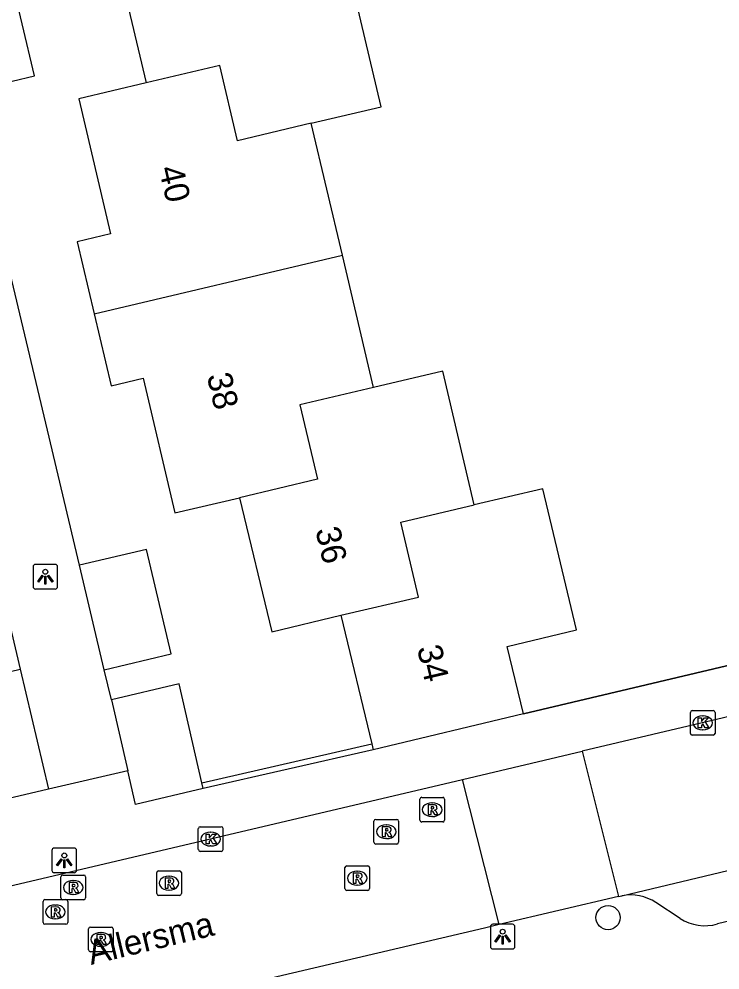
# Model space of a CAD drawing. Extents: x 158038 to 159242, y 380133 to 381214.
# Drawn here: x 159022.38 to 159050.83, y 380507.27 to 380545.84 of the extents above; entities that cross this region are included whole.
import ezdxf

# ---------------------------------------------------------------- set-up
doc = ezdxf.new("R2010")
doc.units = 0
for name, color, linetype in [('IMGEO_Boom', 7, 'Continuous'), ('IMGEO_Hek', 7, 'Continuous'), ('IMGEO_Kolk', 7, 'Continuous'), ('IMGEO_Lichtpunt', 7, 'Continuous'), ('IMGEO_Muur', 7, 'Continuous'), ('IMGEO_Openbare_ruimte_label', 7, 'Continuous'), ('IMGEO_Pand', 7, 'Continuous'), ('IMGEO_Pand_nummerreeks', 7, 'Continuous'), ('IMGEO_Rijbaan_lokaal_open', 7, 'Continuous'), ('IMGEO_Rioolput', 7, 'Continuous'), ('IMGEO_Voetpad_open', 7, 'Continuous')]:
    doc.layers.add(name, color=color, linetype=linetype)

msp = doc.modelspace()

# ---------------------------------------------------------------- linework, layer by layer
at = {"layer": 'IMGEO_Boom'}
msp.add_circle((159046.29, 380509.391), 0.489, dxfattribs=at)
at = {"layer": 'IMGEO_Hek'}
msp.add_lwpolyline([(159042.854, 380517.661), (159063.054, 380522.425)], dxfattribs=at)
at = {"layer": 'IMGEO_Kolk'}
for p, q in [((159049.633, 380516.865), (159049.633, 380517.717)), ((159049.708, 380517.791), (159050.56, 380517.791)), ((159050.634, 380517.717), (159050.634, 380516.865)), ((159050.121, 380517.571), (159050.146, 380517.571)), ((159050.144, 380517.011), (159050.119, 380517.011)), ((159050.56, 380516.791), (159049.708, 380516.791)), ((159029.737, 380513.078), (159030.589, 380513.078)), ((159029.662, 380512.152), (159029.662, 380513.004)), ((159030.15, 380512.858), (159030.175, 380512.858)), ((159030.663, 380513.004), (159030.663, 380512.152)), ((159030.173, 380512.298), (159030.148, 380512.298)), ((159030.589, 380512.078), (159029.737, 380512.078))]:
    msp.add_line(p, q, dxfattribs=at)
for points in [[(159049.633, 380516.865), (159049.633, 380517.717)], [(159049.708, 380517.791), (159050.56, 380517.791)], [(159050.634, 380517.717), (159050.634, 380516.865)], [(159049.954, 380517.491), (159050.077, 380517.491), (159050.077, 380517.34), (159050.207, 380517.491), (159050.371, 380517.491), (159050.225, 380517.34), (159050.378, 380517.091), (159050.226, 380517.091), (159050.141, 380517.255), (159050.077, 380517.188), (159050.077, 380517.091), (159049.954, 380517.091), (159049.954, 380517.491)], [(159050.56, 380516.791), (159049.708, 380516.791)], [(159029.737, 380513.078), (159030.589, 380513.078)], [(159029.662, 380512.152), (159029.662, 380513.004)], [(159029.983, 380512.778), (159030.106, 380512.778), (159030.106, 380512.627), (159030.236, 380512.778), (159030.4, 380512.778), (159030.254, 380512.627), (159030.407, 380512.378), (159030.255, 380512.378), (159030.17, 380512.542), (159030.106, 380512.475), (159030.106, 380512.378), (159029.983, 380512.378), (159029.983, 380512.778)], [(159030.663, 380513.004), (159030.663, 380512.152)], [(159030.589, 380512.078), (159029.737, 380512.078)]]:
    msp.add_lwpolyline(points, dxfattribs=at)
for centre, start, end in [((159049.71, 380517.715), 91.552, 178.448), ((159049.71, 380517.715), 91.552, 178.448), ((159050.558, 380517.715), 1.552, 88.448), ((159050.558, 380517.715), 1.552, 88.448), ((159049.71, 380516.867), 181.552, 268.448), ((159049.71, 380516.867), 181.552, 268.448), ((159050.558, 380516.867), 271.552, 358.448), ((159050.558, 380516.867), 271.552, 358.448), ((159029.739, 380513.002), 91.552, 178.448), ((159029.739, 380513.002), 91.552, 178.448), ((159030.587, 380513.002), 1.552, 88.448), ((159030.587, 380513.002), 1.552, 88.448), ((159029.739, 380512.154), 181.552, 268.448), ((159029.739, 380512.154), 181.552, 268.448), ((159030.587, 380512.154), 271.552, 358.448), ((159030.587, 380512.154), 271.552, 358.448)]:
    msp.add_arc(centre, 0.0765, start, end, dxfattribs=at)
for centre, major_axis, ratio, start_param, end_param in [((159050.12, 380517.291), (-0.387, 0.002), 0.722429, 4.712389, 7.853982), ((159050.145, 380517.291), (-0.39, 0.002), 0.717154, 1.570796, 4.712389), ((159030.149, 380512.578), (-0.387, 0.002), 0.722429, 4.712389, 7.853982), ((159030.174, 380512.578), (-0.39, 0.002), 0.717154, 1.570796, 4.712389)]:
    msp.add_ellipse(centre, major_axis=major_axis, ratio=ratio, start_param=start_param, end_param=end_param, dxfattribs=at)
at = {"layer": 'IMGEO_Lichtpunt'}
for p, q in [((159022.955, 380523.623), (159022.955, 380522.816)), ((159022.955, 380523.623), (159022.955, 380522.816)), ((159023.857, 380523.718), (159023.049, 380523.718)), ((159023.857, 380523.718), (159023.049, 380523.718)), ((159023.951, 380522.816), (159023.951, 380523.623)), ((159023.951, 380522.816), (159023.951, 380523.623)), ((159023.049, 380522.722), (159023.857, 380522.722)), ((159023.049, 380522.722), (159023.857, 380522.722)), ((159023.723, 380512.116), (159023.723, 380511.309)), ((159023.723, 380512.116), (159023.723, 380511.309)), ((159024.625, 380512.211), (159023.817, 380512.211)), ((159024.625, 380512.211), (159023.817, 380512.211)), ((159024.719, 380511.309), (159024.719, 380512.116)), ((159024.719, 380511.309), (159024.719, 380512.116)), ((159023.817, 380511.215), (159024.625, 380511.215)), ((159023.817, 380511.215), (159024.625, 380511.215)), ((159041.514, 380509.024), (159041.514, 380508.217)), ((159041.514, 380509.024), (159041.514, 380508.217)), ((159042.416, 380509.119), (159041.608, 380509.119)), ((159042.416, 380509.119), (159041.608, 380509.119)), ((159042.51, 380508.217), (159042.51, 380509.024)), ((159042.51, 380508.217), (159042.51, 380509.024)), ((159041.608, 380508.123), (159042.416, 380508.123)), ((159041.608, 380508.123), (159042.416, 380508.123))]:
    msp.add_line(p, q, dxfattribs=at)
for points in [[(159023.329, 380523.287), (159023.368, 380523.259), (159023.18, 380522.997), (159023.142, 380523.024), (159023.329, 380523.287)], [(159023.431, 380523.239), (159023.478, 380523.239), (159023.478, 380522.917), (159023.431, 380522.917), (159023.431, 380523.239)], [(159023.541, 380523.259), (159023.579, 380523.286), (159023.766, 380523.024), (159023.727, 380522.996), (159023.541, 380523.259)], [(159024.097, 380511.78), (159024.136, 380511.752), (159023.948, 380511.49), (159023.91, 380511.517), (159024.097, 380511.78)], [(159024.199, 380511.732), (159024.246, 380511.732), (159024.246, 380511.41), (159024.199, 380511.41), (159024.199, 380511.732)], [(159024.309, 380511.752), (159024.347, 380511.779), (159024.534, 380511.517), (159024.495, 380511.489), (159024.309, 380511.752)], [(159041.888, 380508.688), (159041.927, 380508.66), (159041.739, 380508.398), (159041.701, 380508.425), (159041.888, 380508.688)], [(159041.99, 380508.64), (159042.037, 380508.64), (159042.037, 380508.318), (159041.99, 380508.318), (159041.99, 380508.64)], [(159042.1, 380508.66), (159042.138, 380508.687), (159042.325, 380508.425), (159042.286, 380508.397), (159042.1, 380508.66)]]:
    msp.add_lwpolyline(points, dxfattribs=at)
for centre in [(159023.454, 380523.421), (159024.222, 380511.914), (159042.013, 380508.822)]:
    msp.add_circle(centre, 0.0994, dxfattribs=at)
for centre, start, end in [((159023.049, 380523.623), 90, 180), ((159023.049, 380523.623), 90, 180), ((159023.857, 380523.623), 0, 90), ((159023.857, 380523.623), 0, 90), ((159023.049, 380522.816), 180, 270), ((159023.049, 380522.816), 180, 270), ((159023.857, 380522.816), 270, 0), ((159023.857, 380522.816), 270, 360), ((159023.817, 380512.116), 90, 180), ((159023.817, 380512.116), 90, 180), ((159024.625, 380512.116), 0, 90), ((159024.625, 380512.116), 0, 90), ((159023.817, 380511.309), 180, 270), ((159023.817, 380511.309), 180, 270), ((159024.625, 380511.309), 270, 0), ((159024.625, 380511.309), 270, 360), ((159041.608, 380509.024), 90, 180), ((159041.608, 380509.024), 90, 180), ((159042.416, 380509.024), 0, 90), ((159042.416, 380509.024), 0, 90), ((159041.608, 380508.217), 180, 270), ((159041.608, 380508.217), 180, 270), ((159042.416, 380508.217), 270, 0), ((159042.416, 380508.217), 270, 360)]:
    msp.add_arc(centre, 0.0946, start, end, dxfattribs=at)
at = {"layer": 'IMGEO_Muur'}
for points in [[(159029.809, 380514.858), (159036.703, 380516.435)], [(159036.759, 380516.202), (159029.864, 380514.624)]]:
    msp.add_lwpolyline(points, dxfattribs=at)
at = {"layer": 'IMGEO_Pand'}
for points in [[(159029.145, 380549.421), (159026.251, 380548.738), (159027.544, 380543.255)], [(159020.286, 380542.895), (159023.011, 380543.537), (159022.012, 380547.777), (159019.287, 380547.135)], [(159034.248, 380541.612), (159037.085, 380542.281), (159035.785, 380547.79)], [(159034.248, 380541.612), (159031.256, 380540.906), (159030.536, 380543.96), (159027.544, 380543.255)], [(159027.544, 380543.255), (159024.808, 380542.61), (159026.101, 380537.127), (159024.743, 380536.806), (159025.432, 380533.885)], [(159035.51, 380536.259), (159034.248, 380541.612)], [(159025.432, 380533.885), (159035.51, 380536.259)], [(159036.774, 380530.9), (159035.51, 380536.259)], [(159025.432, 380533.885), (159026.121, 380530.963), (159027.42, 380531.269), (159028.708, 380525.805), (159031.338, 380526.426)], [(159040.862, 380526.134), (159039.582, 380531.562), (159036.774, 380530.9)], [(159036.774, 380530.9), (159033.78, 380530.194), (159034.494, 380527.171), (159031.338, 380526.426)], [(159042.854, 380517.661), (159042.202, 380520.387), (159045.011, 380521.059), (159043.64, 380526.789), (159040.862, 380526.134)], [(159031.338, 380526.426), (159032.64, 380520.988), (159035.452, 380521.661)], [(159035.452, 380521.661), (159038.601, 380522.385), (159037.883, 380525.431), (159040.862, 380526.134)], [(159025.839, 380519.443), (159028.564, 380520.088), (159027.56, 380524.328), (159024.835, 380523.683)], [(159025.839, 380519.443), (159024.835, 380523.683)], [(159035.452, 380521.661), (159036.703, 380516.435)], [(159029.809, 380514.858), (159028.879, 380518.868), (159026.132, 380518.219)], [(159026.132, 380518.219), (159026.8, 380515.342)], [(159042.854, 380517.661), (159036.759, 380516.202)], [(159036.703, 380516.435), (159036.759, 380516.202)], [(159029.864, 380514.624), (159027.117, 380513.976), (159026.8, 380515.342)], [(159029.864, 380514.624), (159029.809, 380514.858)]]:
    msp.add_lwpolyline(points, dxfattribs=at)
at = {"layer": 'IMGEO_Rijbaan_lokaal_open'}
for points in [[(159021.071, 380525.244), (159022.433, 380519.463)], [(159072.49, 380522.569), (159045.242, 380516.137)], [(159012.887, 380517.177), (159022.433, 380519.463)], [(159046.844, 380510.276), (159074.425, 380516.864)], [(159040.386, 380514.995), (159045.242, 380516.137)], [(159045.242, 380516.137), (159046.72, 380510.246)], [(158978.724, 380500.43), (159009.315, 380507.681), (159015.014, 380509.033), (159040.386, 380514.995)], [(159041.877, 380509.115), (159040.386, 380514.995)], [(159046.72, 380510.246), (159041.877, 380509.115)], [(159046.72, 380510.246), (159046.844, 380510.276)], [(159041.877, 380509.115), (159041.279, 380508.969), (159032.615, 380506.938), (158980.111, 380494.53)]]:
    msp.add_lwpolyline(points, dxfattribs=at)
at = {"layer": 'IMGEO_Rioolput'}
for p, q in [((159038.652, 380513.344), (159038.652, 380514.196)), ((159038.727, 380514.27), (159039.579, 380514.27)), ((159039.653, 380514.196), (159039.653, 380513.344)), ((159039.14, 380514.05), (159039.165, 380514.05)), ((159039.163, 380513.49), (159039.138, 380513.49)), ((159036.791, 380512.451), (159036.791, 380513.303)), ((159036.866, 380513.377), (159037.718, 380513.377)), ((159037.279, 380513.157), (159037.304, 380513.157)), ((159037.792, 380513.303), (159037.792, 380512.451)), ((159039.579, 380513.27), (159038.727, 380513.27)), ((159037.718, 380512.377), (159036.866, 380512.377)), ((159037.302, 380512.597), (159037.277, 380512.597)), ((159035.687, 380511.493), (159036.539, 380511.493)), ((159024.16, 380511.115), (159025.012, 380511.115)), ((159027.973, 380510.363), (159027.973, 380511.215)), ((159028.048, 380511.289), (159028.9, 380511.289)), ((159028.974, 380511.215), (159028.974, 380510.363)), ((159035.612, 380510.567), (159035.612, 380511.419)), ((159036.1, 380511.273), (159036.125, 380511.273)), ((159036.613, 380511.419), (159036.613, 380510.567)), ((159024.085, 380510.189), (159024.085, 380511.041)), ((159024.573, 380510.895), (159024.598, 380510.895)), ((159025.086, 380511.041), (159025.086, 380510.189)), ((159028.461, 380511.069), (159028.486, 380511.069)), ((159024.596, 380510.335), (159024.571, 380510.335)), ((159028.484, 380510.509), (159028.459, 380510.509)), ((159036.539, 380510.493), (159035.687, 380510.493)), ((159036.123, 380510.713), (159036.098, 380510.713)), ((159023.359, 380509.196), (159023.359, 380510.048)), ((159023.434, 380510.122), (159024.286, 380510.122)), ((159025.012, 380510.115), (159024.16, 380510.115)), ((159024.36, 380510.048), (159024.36, 380509.196)), ((159028.9, 380510.289), (159028.048, 380510.289)), ((159023.847, 380509.902), (159023.872, 380509.902)), ((159023.87, 380509.342), (159023.845, 380509.342)), ((159024.286, 380509.122), (159023.434, 380509.122)), ((159025.205, 380508.082), (159025.205, 380508.934)), ((159025.28, 380509.008), (159026.132, 380509.008)), ((159025.693, 380508.788), (159025.718, 380508.788)), ((159026.206, 380508.934), (159026.206, 380508.082)), ((159025.716, 380508.228), (159025.691, 380508.228)), ((159026.132, 380508.008), (159025.28, 380508.008))]:
    msp.add_line(p, q, dxfattribs=at)
for points in [[(159038.652, 380513.344), (159038.652, 380514.196)], [(159038.727, 380514.27), (159039.579, 380514.27)], [(159039.653, 380514.196), (159039.653, 380513.344)], [(159039.241, 380513.968), (159038.989, 380513.97), (159038.989, 380513.57)], [(159039.167, 380513.889), (159039.113, 380513.889), (159039.113, 380513.808)], [(159039.113, 380513.808), (159039.165, 380513.808)], [(159038.989, 380513.57), (159039.113, 380513.57), (159039.113, 380513.732), (159039.124, 380513.732)], [(159039.171, 380513.703), (159039.242, 380513.57), (159039.382, 380513.57), (159039.317, 380513.696)], [(159036.791, 380512.451), (159036.791, 380513.303)], [(159036.866, 380513.377), (159037.718, 380513.377)], [(159037.38, 380513.075), (159037.128, 380513.077), (159037.128, 380512.677)], [(159037.792, 380513.303), (159037.792, 380512.451)], [(159039.579, 380513.27), (159038.727, 380513.27)], [(159037.128, 380512.677), (159037.252, 380512.677), (159037.252, 380512.839), (159037.263, 380512.839)], [(159037.306, 380512.996), (159037.252, 380512.996), (159037.252, 380512.915)], [(159037.252, 380512.915), (159037.304, 380512.915)], [(159037.31, 380512.81), (159037.381, 380512.677), (159037.521, 380512.677), (159037.456, 380512.803)], [(159037.718, 380512.377), (159036.866, 380512.377)], [(159035.687, 380511.493), (159036.539, 380511.493)], [(159024.16, 380511.115), (159025.012, 380511.115)], [(159027.973, 380510.363), (159027.973, 380511.215)], [(159028.048, 380511.289), (159028.9, 380511.289)], [(159028.974, 380511.215), (159028.974, 380510.363)], [(159035.612, 380510.567), (159035.612, 380511.419)], [(159036.201, 380511.191), (159035.949, 380511.193), (159035.949, 380510.793)], [(159036.127, 380511.112), (159036.073, 380511.112), (159036.073, 380511.031)], [(159036.613, 380511.419), (159036.613, 380510.567)], [(159024.085, 380510.189), (159024.085, 380511.041)], [(159024.674, 380510.813), (159024.422, 380510.815), (159024.422, 380510.415)], [(159024.6, 380510.734), (159024.546, 380510.734), (159024.546, 380510.653)], [(159025.086, 380511.041), (159025.086, 380510.189)], [(159028.562, 380510.987), (159028.31, 380510.989), (159028.31, 380510.589)], [(159028.31, 380510.589), (159028.434, 380510.589), (159028.434, 380510.751), (159028.445, 380510.751)], [(159028.488, 380510.908), (159028.434, 380510.908), (159028.434, 380510.827)], [(159028.434, 380510.827), (159028.486, 380510.827)], [(159028.492, 380510.722), (159028.563, 380510.589), (159028.703, 380510.589), (159028.638, 380510.715)], [(159035.949, 380510.793), (159036.073, 380510.793), (159036.073, 380510.955), (159036.084, 380510.955)], [(159036.073, 380511.031), (159036.125, 380511.031)], [(159036.131, 380510.926), (159036.202, 380510.793), (159036.342, 380510.793), (159036.277, 380510.919)], [(159024.422, 380510.415), (159024.546, 380510.415), (159024.546, 380510.577), (159024.557, 380510.577)], [(159024.546, 380510.653), (159024.598, 380510.653)], [(159024.604, 380510.548), (159024.675, 380510.415), (159024.815, 380510.415), (159024.75, 380510.541)], [(159036.539, 380510.493), (159035.687, 380510.493)], [(159023.359, 380509.196), (159023.359, 380510.048)], [(159023.434, 380510.122), (159024.286, 380510.122)], [(159025.012, 380510.115), (159024.16, 380510.115)], [(159024.36, 380510.048), (159024.36, 380509.196)], [(159028.9, 380510.289), (159028.048, 380510.289)], [(159023.948, 380509.82), (159023.696, 380509.822), (159023.696, 380509.422)], [(159023.696, 380509.422), (159023.82, 380509.422), (159023.82, 380509.584), (159023.831, 380509.584)], [(159023.874, 380509.741), (159023.82, 380509.741), (159023.82, 380509.66)], [(159023.82, 380509.66), (159023.872, 380509.66)], [(159023.878, 380509.555), (159023.949, 380509.422), (159024.089, 380509.422), (159024.024, 380509.548)], [(159024.286, 380509.122), (159023.434, 380509.122)], [(159025.205, 380508.082), (159025.205, 380508.934)], [(159025.28, 380509.008), (159026.132, 380509.008)], [(159026.206, 380508.934), (159026.206, 380508.082)], [(159025.794, 380508.706), (159025.542, 380508.708), (159025.542, 380508.308)], [(159025.542, 380508.308), (159025.666, 380508.308), (159025.666, 380508.47), (159025.677, 380508.47)], [(159025.72, 380508.627), (159025.666, 380508.627), (159025.666, 380508.546)], [(159025.666, 380508.546), (159025.718, 380508.546)], [(159025.724, 380508.441), (159025.795, 380508.308), (159025.935, 380508.308), (159025.87, 380508.434)], [(159026.132, 380508.008), (159025.28, 380508.008)]]:
    msp.add_lwpolyline(points, dxfattribs=at)
for centre, radius, start, end in [((159038.729, 380514.194), 0.0765, 91.552, 178.448), ((159038.729, 380514.194), 0.0765, 91.552, 178.448), ((159039.577, 380514.194), 0.0765, 1.552, 88.448), ((159039.577, 380514.194), 0.0765, 1.552, 88.448), ((159039.149, 380513.997), 0.19, 274.7715, 282.9687), ((159039.173, 380513.793), 0.0964, 77.0061, 93.1865), ((159039.187, 380513.85), 0.0378, 276.6634, 79.6772), ((159039.24, 380513.858), 0.109, 350.3612, 89.416), ((159039.238, 380513.858), 0.112, 277.5842, 350.9817), ((159039.123, 380513.679), 0.0533, 26.0293, 88.6989), ((159039.222, 380513.643), 0.108, 29.5134, 73.7905), ((159036.868, 380513.301), 0.0765, 91.552, 178.448), ((159036.868, 380513.301), 0.0765, 91.552, 178.448), ((159037.379, 380512.965), 0.109, 350.3612, 89.416), ((159037.716, 380513.301), 0.0765, 1.552, 88.448), ((159037.716, 380513.301), 0.0765, 1.552, 88.448), ((159038.729, 380513.346), 0.0765, 181.552, 268.448), ((159038.729, 380513.346), 0.0765, 181.552, 268.448), ((159039.577, 380513.346), 0.0765, 271.552, 358.448), ((159039.577, 380513.346), 0.0765, 271.552, 358.448), ((159037.262, 380512.786), 0.0533, 26.0293, 88.6989), ((159037.288, 380513.104), 0.19, 274.7715, 282.9687), ((159037.312, 380512.9), 0.0964, 77.0061, 93.1865), ((159037.326, 380512.957), 0.0378, 276.6634, 79.6772), ((159037.377, 380512.965), 0.112, 277.5842, 350.9817), ((159037.361, 380512.75), 0.108, 29.5134, 73.7905), ((159036.868, 380512.453), 0.0765, 181.552, 268.448), ((159036.868, 380512.453), 0.0765, 181.552, 268.448), ((159037.716, 380512.453), 0.0765, 271.552, 358.448), ((159037.716, 380512.453), 0.0765, 271.552, 358.448), ((159035.689, 380511.417), 0.0765, 91.552, 178.448), ((159035.689, 380511.417), 0.0765, 91.552, 178.448), ((159036.537, 380511.417), 0.0765, 1.552, 88.448), ((159036.537, 380511.417), 0.0765, 1.552, 88.448), ((159024.162, 380511.039), 0.0765, 91.552, 178.448), ((159024.162, 380511.039), 0.0765, 91.552, 178.448), ((159025.01, 380511.039), 0.0765, 1.552, 88.448), ((159025.01, 380511.039), 0.0765, 1.552, 88.448), ((159028.05, 380511.213), 0.0765, 91.552, 178.448), ((159028.05, 380511.213), 0.0765, 91.552, 178.448), ((159028.898, 380511.213), 0.0765, 1.552, 88.448), ((159028.898, 380511.213), 0.0765, 1.552, 88.448), ((159036.133, 380511.016), 0.0964, 77.0061, 93.1865), ((159036.147, 380511.073), 0.0378, 276.6634, 79.6772), ((159036.2, 380511.081), 0.109, 350.3612, 89.416), ((159024.606, 380510.638), 0.0964, 77.0061, 93.1865), ((159024.62, 380510.695), 0.0378, 276.6634, 79.6772), ((159024.673, 380510.703), 0.109, 350.3612, 89.416), ((159028.444, 380510.698), 0.0533, 26.0293, 88.6989), ((159028.47, 380511.016), 0.19, 274.7715, 282.9687), ((159028.494, 380510.812), 0.0964, 77.0061, 93.1865), ((159028.508, 380510.869), 0.0378, 276.6634, 79.6772), ((159028.561, 380510.877), 0.109, 350.3612, 89.416), ((159028.559, 380510.877), 0.112, 277.5842, 350.9817), ((159028.543, 380510.662), 0.108, 29.5134, 73.7905), ((159036.083, 380510.902), 0.0533, 26.0293, 88.6989), ((159036.109, 380511.22), 0.19, 274.7715, 282.9687), ((159036.198, 380511.081), 0.112, 277.5842, 350.9817), ((159036.182, 380510.866), 0.108, 29.5134, 73.7905), ((159024.556, 380510.524), 0.0533, 26.0293, 88.6989), ((159024.582, 380510.842), 0.19, 274.7715, 282.9687), ((159024.671, 380510.703), 0.112, 277.5842, 350.9817), ((159024.655, 380510.488), 0.108, 29.5134, 73.7905), ((159028.05, 380510.365), 0.0765, 181.552, 268.448), ((159028.05, 380510.365), 0.0765, 181.552, 268.448), ((159028.898, 380510.365), 0.0765, 271.552, 358.448), ((159028.898, 380510.365), 0.0765, 271.552, 358.448), ((159035.689, 380510.569), 0.0765, 181.552, 268.448), ((159035.689, 380510.569), 0.0765, 181.552, 268.448), ((159036.537, 380510.569), 0.0765, 271.552, 358.448), ((159036.537, 380510.569), 0.0765, 271.552, 358.448), ((159023.436, 380510.046), 0.0765, 91.552, 178.448), ((159023.436, 380510.046), 0.0765, 91.552, 178.448), ((159024.162, 380510.191), 0.0765, 181.552, 268.448), ((159024.162, 380510.191), 0.0765, 181.552, 268.448), ((159024.284, 380510.046), 0.0765, 1.552, 88.448), ((159024.284, 380510.046), 0.0765, 1.552, 88.448), ((159025.01, 380510.191), 0.0765, 271.552, 358.448), ((159025.01, 380510.191), 0.0765, 271.552, 358.448), ((159023.83, 380509.531), 0.0533, 26.0293, 88.6989), ((159023.856, 380509.849), 0.19, 274.7715, 282.9687), ((159023.88, 380509.645), 0.0964, 77.0061, 93.1865), ((159023.894, 380509.702), 0.0378, 276.6634, 79.6772), ((159023.947, 380509.71), 0.109, 350.3612, 89.416), ((159023.945, 380509.71), 0.112, 277.5842, 350.9817), ((159023.929, 380509.495), 0.108, 29.5134, 73.7905), ((159023.436, 380509.198), 0.0765, 181.552, 268.448), ((159023.436, 380509.198), 0.0765, 181.552, 268.448), ((159024.284, 380509.198), 0.0765, 271.552, 358.448), ((159024.284, 380509.198), 0.0765, 271.552, 358.448), ((159025.282, 380508.932), 0.0765, 91.552, 178.448), ((159025.282, 380508.932), 0.0765, 91.552, 178.448), ((159026.13, 380508.932), 0.0765, 1.552, 88.448), ((159026.13, 380508.932), 0.0765, 1.552, 88.448), ((159025.676, 380508.417), 0.0533, 26.0293, 88.6989), ((159025.702, 380508.735), 0.19, 274.7715, 282.9687), ((159025.726, 380508.531), 0.0964, 77.0061, 93.1865), ((159025.74, 380508.588), 0.0378, 276.6634, 79.6772), ((159025.793, 380508.596), 0.109, 350.3612, 89.416), ((159025.791, 380508.596), 0.112, 277.5842, 350.9817), ((159025.775, 380508.381), 0.108, 29.5134, 73.7905), ((159025.282, 380508.084), 0.0765, 181.552, 268.448), ((159025.282, 380508.084), 0.0765, 181.552, 268.448), ((159026.13, 380508.084), 0.0765, 271.552, 358.448), ((159026.13, 380508.084), 0.0765, 271.552, 358.448)]:
    msp.add_arc(centre, radius, start, end, dxfattribs=at)
for centre, major_axis, ratio, start_param, end_param in [((159039.139, 380513.77), (-0.387, 0.002), 0.722429, 4.712389, 7.853982), ((159039.164, 380513.77), (-0.39, 0.002), 0.717154, 1.570796, 4.712389), ((159037.278, 380512.877), (-0.387, 0.002), 0.722429, 4.712389, 7.853982), ((159037.303, 380512.877), (-0.39, 0.002), 0.717154, 1.570796, 4.712389), ((159036.099, 380510.993), (-0.387, 0.002), 0.722429, 4.712389, 7.853982), ((159036.124, 380510.993), (-0.39, 0.002), 0.717154, 1.570796, 4.712389), ((159024.572, 380510.615), (-0.387, 0.002), 0.722429, 4.712389, 7.853982), ((159024.597, 380510.615), (-0.39, 0.002), 0.717154, 1.570796, 4.712389), ((159028.46, 380510.789), (-0.387, 0.002), 0.722429, 4.712389, 7.853982), ((159028.485, 380510.789), (-0.39, 0.002), 0.717154, 1.570796, 4.712389), ((159023.846, 380509.622), (-0.387, 0.002), 0.722429, 4.712389, 7.853982), ((159023.871, 380509.622), (-0.39, 0.002), 0.717154, 1.570796, 4.712389), ((159025.692, 380508.508), (-0.387, 0.002), 0.722429, 4.712389, 7.853982), ((159025.717, 380508.508), (-0.39, 0.002), 0.717154, 1.570796, 4.712389)]:
    msp.add_ellipse(centre, major_axis=major_axis, ratio=ratio, start_param=start_param, end_param=end_param, dxfattribs=at)
at = {"layer": 'IMGEO_Voetpad_open'}
for points in [[(159024.835, 380523.683), (159023.538, 380529.161), (159021.637, 380537.189), (159021.395, 380538.211), (159020.704, 380541.13), (159020.286, 380542.895)], [(159063.054, 380522.425), (159042.854, 380517.661)], [(159022.433, 380519.463), (159023.58, 380514.595)], [(159026.132, 380518.219), (159025.839, 380519.443)], [(159026.8, 380515.342), (159023.58, 380514.595)], [(159023.58, 380514.595), (159014.029, 380512.359)], [(159074.806, 380514.855), (159050.738, 380509.133)], [(159049.212, 380509.361), (159048.233, 380510)]]:
    msp.add_lwpolyline(points, dxfattribs=at)
for centre, radius, start, end in [((159047.207, 380508.472), 1.84, 56.1294, 101.3936), ((159050.226, 380510.928), 1.867, 237.0902, 285.9144)]:
    msp.add_arc(centre, radius, start, end, dxfattribs=at)

# ---------------------------------------------------------------- texts
at = {"layer": 'IMGEO_Openbare_ruimte_label'}
msp.add_text('Allersma', height=1, rotation=13.4668, dxfattribs=at).set_placement((159025.306, 380507.471))
at = {"layer": 'IMGEO_Pand_nummerreeks'}
for s, rotation, p in [('40', 283.0656, (159028.052, 380539.78)), ('38', 283.0656, (159030.002, 380531.378)), ('36', 283.2645, (159034.406, 380525.122)), ('34', 283.2715, (159038.53, 380520.332))]:
    msp.add_text(s, height=1, rotation=rotation, dxfattribs=at).set_placement(p)

doc.saveas('drawing.dxf')
